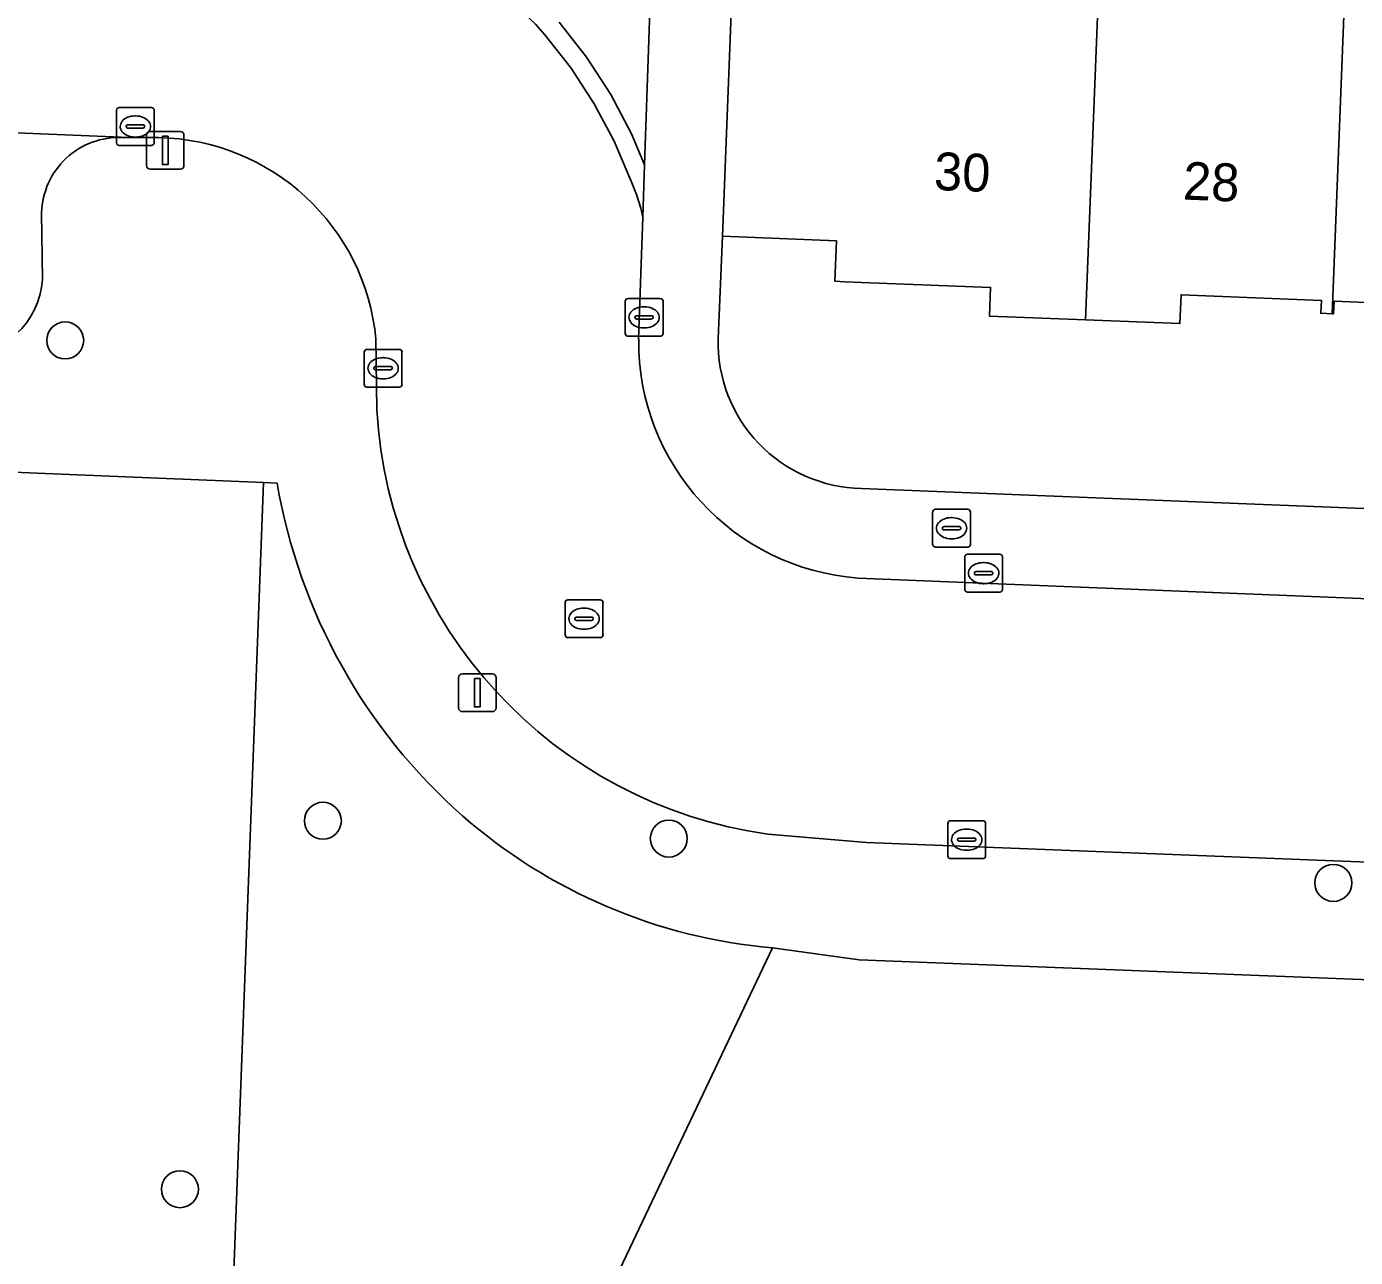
# Model space of a CAD drawing. Extents: x 161354 to 162026, y 386504 to 387460.
# Drawn here: x 161477.92 to 161513.06, y 386539.69 to 386572.23 of the extents above; entities that cross this region are included whole.
import ezdxf

# ---------------------------------------------------------------- set-up
doc = ezdxf.new("R2010")
doc.units = 0
for name, color, linetype in [('IMGEO_Boom', 7, 'Continuous'), ('IMGEO_Brandkraan', 7, 'Continuous'), ('IMGEO_Erf', 7, 'Continuous'), ('IMGEO_Groenvoorziening', 7, 'Continuous'), ('IMGEO_Kolk', 7, 'Continuous'), ('IMGEO_Lichtmast', 7, 'Continuous'), ('IMGEO_Pand', 7, 'Continuous'), ('IMGEO_Pand_nummerreeks', 7, 'Continuous'), ('IMGEO_Parkeervlak_open', 7, 'Continuous'), ('IMGEO_Rijbaan_lokaal_open', 7, 'Continuous'), ('IMGEO_Rioolput', 7, 'Continuous'), ('IMGEO_Voetpad_open', 7, 'Continuous')]:
    doc.layers.add(name, color=color, linetype=linetype)

msp = doc.modelspace()

# ---------------------------------------------------------------- linework, layer by layer
at = {"layer": 'IMGEO_Boom'}
for centre in [(161478.944, 386563.93), (161485.757, 386551.231), (161494.903, 386550.761), (161512.472, 386549.589), (161481.978, 386541.491)]:
    msp.add_circle(centre, 0.489, dxfattribs=at)
at = {"layer": 'IMGEO_Brandkraan'}
for p, q in [((161501.879, 386558.539), (161501.879, 386559.391)), ((161501.954, 386559.465), (161502.806, 386559.465)), ((161502.367, 386559.245), (161502.392, 386559.245)), ((161502.88, 386559.391), (161502.88, 386558.539)), ((161502.138, 386558.959), (161502.138, 386558.971)), ((161502.576, 386558.922), (161502.178, 386558.922)), ((161502.181, 386559.008), (161502.579, 386559.008)), ((161502.622, 386558.971), (161502.622, 386558.959)), ((161502.806, 386558.465), (161501.954, 386558.465)), ((161502.39, 386558.685), (161502.365, 386558.685))]:
    msp.add_line(p, q, dxfattribs=at)
for points in [[(161501.879, 386558.539), (161501.879, 386559.391)], [(161501.954, 386559.465), (161502.806, 386559.465)], [(161502.88, 386559.391), (161502.88, 386558.539)], [(161502.806, 386558.465), (161501.954, 386558.465)]]:
    msp.add_lwpolyline(points, dxfattribs=at)
for centre, radius, start, end in [((161501.956, 386559.389), 0.0765, 91.552, 178.448), ((161501.956, 386559.389), 0.0765, 91.552, 178.448), ((161502.804, 386559.389), 0.0765, 1.552, 88.448), ((161502.804, 386559.389), 0.0765, 1.552, 88.448), ((161502.178, 386558.968), 0.0403, 85.8775, 175.7526), ((161502.175, 386558.958), 0.0366, 178.938, 274.7102), ((161502.579, 386558.965), 0.043, 264.8664, 352.4533), ((161502.583, 386558.97), 0.0386, 1.7309, 96.639), ((161501.956, 386558.541), 0.0765, 181.552, 268.448), ((161501.956, 386558.541), 0.0765, 181.552, 268.448), ((161502.804, 386558.541), 0.0765, 271.552, 358.448), ((161502.804, 386558.541), 0.0765, 271.552, 358.448)]:
    msp.add_arc(centre, radius, start, end, dxfattribs=at)
for centre, major_axis, ratio, start_param, end_param in [((161502.366, 386558.965), (-0.387, 0.002), 0.722429, 4.712389, 7.853982), ((161502.391, 386558.965), (-0.39, 0.002), 0.717154, 1.570796, 4.712389)]:
    msp.add_ellipse(centre, major_axis=major_axis, ratio=ratio, start_param=start_param, end_param=end_param, dxfattribs=at)
at = {"layer": 'IMGEO_Erf'}
for points in [[(161516.313, 386564.813), (161512.49, 386564.964), (161512.478, 386564.634), (161512.437, 386564.636), (161512.141, 386564.647), (161512.155, 386564.989), (161508.446, 386565.135), (161508.416, 386564.377), (161505.92, 386564.475), (161503.381, 386564.575), (161503.411, 386565.329), (161500, 386565.463), (161499.562, 386565.48), (161499.295, 386565.492), (161499.338, 386566.562), (161496.321, 386566.684), (161496.207, 386563.975)], [(161500, 386560.017), (161598.914, 386556.074)]]:
    msp.add_lwpolyline(points, dxfattribs=at)
msp.add_arc((161500.065, 386563.876), 3.859, 178.5234, 269.0376, dxfattribs=at)
at = {"layer": 'IMGEO_Groenvoorziening'}
msp.add_lwpolyline([(161484.183, 386560.171), (161460.679, 386561.142), (161460.594, 386558.048), (161469.51, 386557.642), (161468.218, 386528.056), (161482.953, 386527.386)], close=True, dxfattribs=at)
for points in [[(161484.547, 386560.156), (161484.183, 386560.171), (161482.953, 386527.386), (161468.218, 386528.056), (161430.89, 386529.759), (161423.994, 386530.073), (161423.729, 386530.085), (161423.59, 386525.056), (161431.031, 386524.798), (161446.077, 386524.278), (161467.063, 386523.551), (161467.063, 386521.17)], [(161595.433, 386541.246), (161602.987, 386538.947), (161603.247, 386543.507), (161499.936, 386547.558), (161497.644, 386547.873), (161491.273, 386534.461), (161498.426, 386530.057), (161500, 386529.235), (161505.542, 386526.338), (161510.29, 386526.191), (161517.067, 386525.025), (161518.184, 386524.49), (161518.64, 386523.905), (161518.994, 386523.054), (161519.084, 386522.422), (161519.554, 386522.439)], [(161491.273, 386534.461), (161497.644, 386547.873)]]:
    msp.add_lwpolyline(points, dxfattribs=at)
for centre, radius, start, end in [((161499.491, 386562.723), 15.163, 189.7481, 228.5115), ((161498.862, 386562.1), 14.279, 228.7473, 265.1088)]:
    msp.add_arc(centre, radius, start, end, dxfattribs=at)
at = {"layer": 'IMGEO_Kolk'}
for p, q in [((161480.374, 386570.085), (161481.226, 386570.085)), ((161480.299, 386569.159), (161480.299, 386570.011)), ((161480.787, 386569.865), (161480.812, 386569.865)), ((161481.3, 386570.011), (161481.3, 386569.159)), ((161480.558, 386569.579), (161480.558, 386569.591)), ((161480.996, 386569.542), (161480.598, 386569.542)), ((161480.601, 386569.628), (161480.999, 386569.628)), ((161481.042, 386569.591), (161481.042, 386569.579)), ((161481.226, 386569.085), (161480.374, 386569.085)), ((161480.81, 386569.305), (161480.785, 386569.305)), ((161493.75, 386564.113), (161493.75, 386564.965)), ((161493.825, 386565.039), (161494.677, 386565.039)), ((161494.238, 386564.819), (161494.263, 386564.819)), ((161494.751, 386564.965), (161494.751, 386564.113)), ((161494.009, 386564.533), (161494.009, 386564.545)), ((161494.447, 386564.496), (161494.049, 386564.496)), ((161494.052, 386564.582), (161494.45, 386564.582)), ((161494.493, 386564.545), (161494.493, 386564.533)), ((161494.261, 386564.259), (161494.236, 386564.259)), ((161494.677, 386564.039), (161493.825, 386564.039)), ((161486.848, 386562.768), (161486.848, 386563.62)), ((161486.923, 386563.694), (161487.775, 386563.694)), ((161487.336, 386563.474), (161487.361, 386563.474)), ((161487.849, 386563.62), (161487.849, 386562.768)), ((161487.107, 386563.188), (161487.107, 386563.2)), ((161487.545, 386563.151), (161487.147, 386563.151)), ((161487.15, 386563.237), (161487.548, 386563.237)), ((161487.591, 386563.2), (161487.591, 386563.188)), ((161487.775, 386562.694), (161486.923, 386562.694)), ((161487.359, 386562.914), (161487.334, 386562.914)), ((161502.726, 386557.351), (161502.726, 386558.203)), ((161502.801, 386558.277), (161503.653, 386558.277)), ((161503.727, 386558.203), (161503.727, 386557.351)), ((161502.985, 386557.771), (161502.985, 386557.783)), ((161503.028, 386557.82), (161503.426, 386557.82)), ((161503.214, 386558.057), (161503.239, 386558.057)), ((161503.469, 386557.783), (161503.469, 386557.771)), ((161503.423, 386557.734), (161503.025, 386557.734)), ((161503.237, 386557.497), (161503.212, 386557.497)), ((161503.653, 386557.277), (161502.801, 386557.277)), ((161502.278, 386550.306), (161502.278, 386551.158)), ((161502.353, 386551.232), (161503.205, 386551.232)), ((161503.279, 386551.158), (161503.279, 386550.306)), ((161502.537, 386550.726), (161502.537, 386550.738)), ((161502.58, 386550.775), (161502.978, 386550.775)), ((161502.766, 386551.012), (161502.791, 386551.012)), ((161503.021, 386550.738), (161503.021, 386550.726)), ((161502.975, 386550.689), (161502.577, 386550.689)), ((161502.789, 386550.452), (161502.764, 386550.452)), ((161503.205, 386550.232), (161502.353, 386550.232))]:
    msp.add_line(p, q, dxfattribs=at)
for points in [[(161480.374, 386570.085), (161481.226, 386570.085)], [(161480.299, 386569.159), (161480.299, 386570.011)], [(161481.3, 386570.011), (161481.3, 386569.159)], [(161481.226, 386569.085), (161480.374, 386569.085)], [(161493.75, 386564.113), (161493.75, 386564.965)], [(161493.825, 386565.039), (161494.677, 386565.039)], [(161494.751, 386564.965), (161494.751, 386564.113)], [(161494.677, 386564.039), (161493.825, 386564.039)], [(161486.848, 386562.768), (161486.848, 386563.62)], [(161486.923, 386563.694), (161487.775, 386563.694)], [(161487.849, 386563.62), (161487.849, 386562.768)], [(161487.775, 386562.694), (161486.923, 386562.694)], [(161502.726, 386557.351), (161502.726, 386558.203)], [(161502.801, 386558.277), (161503.653, 386558.277)], [(161503.727, 386558.203), (161503.727, 386557.351)], [(161503.653, 386557.277), (161502.801, 386557.277)], [(161502.278, 386550.306), (161502.278, 386551.158)], [(161502.353, 386551.232), (161503.205, 386551.232)], [(161503.279, 386551.158), (161503.279, 386550.306)], [(161503.205, 386550.232), (161502.353, 386550.232)]]:
    msp.add_lwpolyline(points, dxfattribs=at)
for centre, radius, start, end in [((161480.376, 386570.009), 0.0765, 91.552, 178.448), ((161480.376, 386570.009), 0.0765, 91.552, 178.448), ((161481.224, 386570.009), 0.0765, 1.552, 88.448), ((161481.224, 386570.009), 0.0765, 1.552, 88.448), ((161480.598, 386569.588), 0.0403, 85.8775, 175.7526), ((161480.595, 386569.578), 0.0366, 178.938, 274.7102), ((161480.999, 386569.585), 0.043, 264.8664, 352.4533), ((161481.003, 386569.59), 0.0386, 1.7309, 96.639), ((161480.376, 386569.161), 0.0765, 181.552, 268.448), ((161480.376, 386569.161), 0.0765, 181.552, 268.448), ((161481.224, 386569.161), 0.0765, 271.552, 358.448), ((161481.224, 386569.161), 0.0765, 271.552, 358.448), ((161493.827, 386564.963), 0.0765, 91.552, 178.448), ((161493.827, 386564.963), 0.0765, 91.552, 178.448), ((161494.675, 386564.963), 0.0765, 1.552, 88.448), ((161494.675, 386564.963), 0.0765, 1.552, 88.448), ((161494.049, 386564.542), 0.0403, 85.8775, 175.7526), ((161494.046, 386564.532), 0.0366, 178.938, 274.7102), ((161494.45, 386564.539), 0.043, 264.8664, 352.4533), ((161494.454, 386564.544), 0.0386, 1.7309, 96.639), ((161493.827, 386564.115), 0.0765, 181.552, 268.448), ((161493.827, 386564.115), 0.0765, 181.552, 268.448), ((161494.675, 386564.115), 0.0765, 271.552, 358.448), ((161494.675, 386564.115), 0.0765, 271.552, 358.448), ((161486.925, 386563.618), 0.0765, 91.552, 178.448), ((161486.925, 386563.618), 0.0765, 91.552, 178.448), ((161487.773, 386563.618), 0.0765, 1.552, 88.448), ((161487.773, 386563.618), 0.0765, 1.552, 88.448), ((161487.147, 386563.197), 0.0403, 85.8775, 175.7526), ((161487.144, 386563.187), 0.0366, 178.938, 274.7102), ((161487.548, 386563.194), 0.043, 264.8664, 352.4533), ((161487.552, 386563.199), 0.0386, 1.7309, 96.639), ((161486.925, 386562.77), 0.0765, 181.552, 268.448), ((161486.925, 386562.77), 0.0765, 181.552, 268.448), ((161487.773, 386562.77), 0.0765, 271.552, 358.448), ((161487.773, 386562.77), 0.0765, 271.552, 358.448), ((161502.803, 386558.201), 0.0765, 91.552, 178.448), ((161502.803, 386558.201), 0.0765, 91.552, 178.448), ((161503.651, 386558.201), 0.0765, 1.552, 88.448), ((161503.651, 386558.201), 0.0765, 1.552, 88.448), ((161503.025, 386557.78), 0.0403, 85.8775, 175.7526), ((161503.022, 386557.77), 0.0366, 178.938, 274.7102), ((161503.426, 386557.777), 0.043, 264.8664, 352.4533), ((161503.43, 386557.782), 0.0386, 1.7309, 96.639), ((161502.803, 386557.353), 0.0765, 181.552, 268.448), ((161502.803, 386557.353), 0.0765, 181.552, 268.448), ((161503.651, 386557.353), 0.0765, 271.552, 358.448), ((161503.651, 386557.353), 0.0765, 271.552, 358.448), ((161502.355, 386551.156), 0.0765, 91.552, 178.448), ((161502.355, 386551.156), 0.0765, 91.552, 178.448), ((161503.203, 386551.156), 0.0765, 1.552, 88.448), ((161503.203, 386551.156), 0.0765, 1.552, 88.448), ((161502.577, 386550.735), 0.0403, 85.8775, 175.7526), ((161502.574, 386550.725), 0.0366, 178.938, 274.7102), ((161502.978, 386550.732), 0.043, 264.8664, 352.4533), ((161502.982, 386550.737), 0.0386, 1.7309, 96.639), ((161502.355, 386550.308), 0.0765, 181.552, 268.448), ((161502.355, 386550.308), 0.0765, 181.552, 268.448), ((161503.203, 386550.308), 0.0765, 271.552, 358.448), ((161503.203, 386550.308), 0.0765, 271.552, 358.448)]:
    msp.add_arc(centre, radius, start, end, dxfattribs=at)
for centre, major_axis, ratio, start_param, end_param in [((161480.786, 386569.585), (-0.387, 0.002), 0.722429, 4.712389, 7.853982), ((161480.811, 386569.585), (-0.39, 0.002), 0.717154, 1.570796, 4.712389), ((161494.237, 386564.539), (-0.387, 0.002), 0.722429, 4.712389, 7.853982), ((161494.262, 386564.539), (-0.39, 0.002), 0.717154, 1.570796, 4.712389), ((161487.335, 386563.194), (-0.387, 0.002), 0.722429, 4.712389, 7.853982), ((161487.36, 386563.194), (-0.39, 0.002), 0.717154, 1.570796, 4.712389), ((161503.213, 386557.777), (-0.387, 0.002), 0.722429, 4.712389, 7.853982), ((161503.238, 386557.777), (-0.39, 0.002), 0.717154, 1.570796, 4.712389), ((161502.765, 386550.732), (-0.387, 0.002), 0.722429, 4.712389, 7.853982), ((161502.79, 386550.732), (-0.39, 0.002), 0.717154, 1.570796, 4.712389)]:
    msp.add_ellipse(centre, major_axis=major_axis, ratio=ratio, start_param=start_param, end_param=end_param, dxfattribs=at)
at = {"layer": 'IMGEO_Lichtmast'}
for p, q in [((161481.095, 386568.554), (161481.095, 386569.354)), ((161481.095, 386569.354), (161481.095, 386568.554)), ((161481.195, 386569.454), (161481.985, 386569.454)), ((161481.985, 386569.454), (161481.195, 386569.454)), ((161482.085, 386569.354), (161482.085, 386568.554)), ((161482.085, 386568.554), (161482.085, 386569.354)), ((161481.985, 386568.454), (161481.195, 386568.454)), ((161481.195, 386568.454), (161481.985, 386568.454)), ((161489.345, 386554.216), (161489.345, 386555.016)), ((161489.345, 386555.016), (161489.345, 386554.216)), ((161489.445, 386555.116), (161490.235, 386555.116)), ((161490.235, 386555.116), (161489.445, 386555.116)), ((161490.335, 386555.016), (161490.335, 386554.216)), ((161490.335, 386554.216), (161490.335, 386555.016)), ((161490.235, 386554.116), (161489.445, 386554.116)), ((161489.445, 386554.116), (161490.235, 386554.116))]:
    msp.add_line(p, q, dxfattribs=at)
for points in [[(161481.515, 386569.329), (161481.665, 386569.329), (161481.665, 386568.579), (161481.515, 386568.579), (161481.515, 386569.329)], [(161489.765, 386554.991), (161489.915, 386554.991), (161489.915, 386554.241), (161489.765, 386554.241), (161489.765, 386554.991)]]:
    msp.add_lwpolyline(points, dxfattribs=at)
for centre, start, end in [((161481.195, 386569.354), 90, 180), ((161481.195, 386569.354), 90, 180), ((161481.985, 386569.354), 0, 90), ((161481.985, 386569.354), 360, 90), ((161481.195, 386568.554), 180, 270), ((161481.195, 386568.554), 180, 270), ((161481.985, 386568.554), 270, 0), ((161481.985, 386568.554), 270, 0), ((161489.445, 386555.016), 90, 180), ((161489.445, 386555.016), 90, 180), ((161490.235, 386555.016), 0, 90), ((161490.235, 386555.016), 360, 90), ((161489.445, 386554.216), 180, 270), ((161489.445, 386554.216), 180, 270), ((161490.235, 386554.216), 270, 0), ((161490.235, 386554.216), 270, 0)]:
    msp.add_arc(centre, 0.1, start, end, dxfattribs=at)
at = {"layer": 'IMGEO_Pand'}
for points in [[(161506.447, 386577.836), (161503.591, 386577.949), (161503.551, 386576.926), (161496.735, 386577.195), (161496.607, 386573.939), (161496.321, 386566.684), (161499.338, 386566.562), (161499.295, 386565.492), (161499.562, 386565.48), (161500, 386565.463), (161503.411, 386565.329), (161503.381, 386564.575), (161505.92, 386564.475)], [(161505.92, 386564.475), (161508.416, 386564.377), (161508.446, 386565.135), (161512.155, 386564.989), (161512.141, 386564.647), (161512.437, 386564.636), (161512.766, 386572.971), (161506.397, 386573.222), (161506.579, 386577.831), (161506.447, 386577.836)], [(161519.268, 386572.715), (161512.766, 386572.971), (161512.437, 386564.636), (161512.478, 386564.634), (161512.49, 386564.964), (161516.313, 386564.813), (161516.286, 386564.132), (161518.925, 386564.028)]]:
    msp.add_lwpolyline(points, close=True, dxfattribs=at)
at = {"layer": 'IMGEO_Parkeervlak_open'}
for points in [[(161480.459, 386569.293), (161480.42, 386569.303), (161436.471, 386571.13)], [(161478.342, 386565.54), (161478.32, 386567.307)]]:
    msp.add_lwpolyline(points, dxfattribs=at)
for centre, radius, start, end in [((161480.369, 386567.245), 2.05, 87.4959, 178.2557), ((161476.246, 386565.659), 2.099, 267.995, 356.7598)]:
    msp.add_arc(centre, radius, start, end, dxfattribs=at)
at = {"layer": 'IMGEO_Rijbaan_lokaal_open'}
for points in [[(161492, 386572.342), (161492.726, 386571.418), (161493.367, 386570.433), (161493.917, 386569.395), (161494.264, 386568.57), (161494.716, 386581.808)], [(161437.448, 386576.695), (161422.578, 386577.43), (161422.296, 386571.701), (161427.114, 386571.524), (161432.125, 386571.303), (161435.713, 386571.139), (161436.471, 386571.13), (161480.42, 386569.303), (161480.459, 386569.293), (161481.407, 386569.291)], [(161494.106, 386563.966), (161494.216, 386567.185), (161494.164, 386567.428), (161494.05, 386567.79), (161493.905, 386568.14), (161493.896, 386568.159), (161493.46, 386569.194), (161492.934, 386570.186), (161492.321, 386571.127), (161491.627, 386572.009), (161491.379, 386572.288), (161490.356, 386573.271), (161489.25, 386574.158), (161488.069, 386574.943), (161487.91, 386575.037), (161486.247, 386575.67), (161484.636, 386576.127), (161470.606, 386576.745), (161462.472, 386577.103), (161453.59, 386577.494)], [(161491.379, 386572.288), (161491.627, 386572.009), (161492.321, 386571.127), (161492.934, 386570.186), (161493.46, 386569.194), (161493.896, 386568.159), (161493.905, 386568.14), (161494.05, 386567.79), (161494.164, 386567.428), (161494.216, 386567.185), (161494.264, 386568.57), (161493.917, 386569.395), (161493.367, 386570.433), (161492.726, 386571.418), (161492, 386572.342)], [(161487.159, 386563.961), (161487.182, 386562.103)], [(161599.714, 386553.61), (161499.912, 386557.647)], [(161497.521, 386550.877), (161500.134, 386550.654), (161599.434, 386546.759), (161599.714, 386553.61)]]:
    msp.add_lwpolyline(points, dxfattribs=at)
for centre, radius, start, end in [((161481.305, 386563.412), 5.88, 5.3555, 89.006), ((161500.378, 386563.902), 6.272, 179.4149, 265.7397), ((161499.197, 386562.794), 12.035, 183.2937, 261.9956)]:
    msp.add_arc(centre, radius, start, end, dxfattribs=at)
at = {"layer": 'IMGEO_Rioolput'}
for p, q in [((161492.237, 386557.072), (161493.089, 386557.072)), ((161492.162, 386556.146), (161492.162, 386556.998)), ((161492.65, 386556.852), (161492.675, 386556.852)), ((161493.163, 386556.998), (161493.163, 386556.146)), ((161492.421, 386556.566), (161492.421, 386556.578)), ((161492.859, 386556.529), (161492.461, 386556.529)), ((161492.464, 386556.615), (161492.862, 386556.615)), ((161492.905, 386556.578), (161492.905, 386556.566)), ((161493.089, 386556.072), (161492.237, 386556.072)), ((161492.673, 386556.292), (161492.648, 386556.292))]:
    msp.add_line(p, q, dxfattribs=at)
for points in [[(161492.237, 386557.072), (161493.089, 386557.072)], [(161492.162, 386556.146), (161492.162, 386556.998)], [(161493.163, 386556.998), (161493.163, 386556.146)], [(161493.089, 386556.072), (161492.237, 386556.072)]]:
    msp.add_lwpolyline(points, dxfattribs=at)
for centre, radius, start, end in [((161492.239, 386556.996), 0.0765, 91.552, 178.448), ((161492.239, 386556.996), 0.0765, 91.552, 178.448), ((161493.087, 386556.996), 0.0765, 1.552, 88.448), ((161493.087, 386556.996), 0.0765, 1.552, 88.448), ((161492.461, 386556.575), 0.0403, 85.8775, 175.7526), ((161492.458, 386556.565), 0.0366, 178.938, 274.7102), ((161492.862, 386556.572), 0.043, 264.8664, 352.4533), ((161492.866, 386556.577), 0.0386, 1.7309, 96.639), ((161492.239, 386556.148), 0.0765, 181.552, 268.448), ((161492.239, 386556.148), 0.0765, 181.552, 268.448), ((161493.087, 386556.148), 0.0765, 271.552, 358.448), ((161493.087, 386556.148), 0.0765, 271.552, 358.448)]:
    msp.add_arc(centre, radius, start, end, dxfattribs=at)
for centre, major_axis, ratio, start_param, end_param in [((161492.649, 386556.572), (-0.387, 0.002), 0.722429, 4.712389, 7.853982), ((161492.674, 386556.572), (-0.39, 0.002), 0.717154, 1.570796, 4.712389)]:
    msp.add_ellipse(centre, major_axis=major_axis, ratio=ratio, start_param=start_param, end_param=end_param, dxfattribs=at)
at = {"layer": 'IMGEO_Voetpad_open'}
for points in [[(161496.207, 386563.975), (161496.321, 386566.684), (161496.607, 386573.939), (161496.735, 386577.195), (161496.922, 386580.613), (161496.38, 386580.618), (161496.409, 386581.725), (161494.966, 386581.797), (161494.716, 386581.808), (161494.264, 386568.57), (161494.216, 386567.185), (161494.106, 386563.966)], [(161481.407, 386569.291), (161480.459, 386569.293)], [(161478.32, 386567.307), (161478.342, 386565.54)], [(161487.182, 386562.103), (161487.159, 386563.961)], [(161451.592, 386562.043), (161452.117, 386561.473), (161456.387, 386561.308), (161460.679, 386561.142), (161484.183, 386560.171), (161484.547, 386560.156)], [(161598.914, 386556.074), (161500, 386560.017)], [(161499.912, 386557.647), (161599.714, 386553.61)], [(161603.009, 386546.619), (161599.434, 386546.759), (161500.134, 386550.654), (161497.521, 386550.877)], [(161497.644, 386547.873), (161499.936, 386547.558), (161603.247, 386543.507), (161602.987, 386538.947), (161602.603, 386528.678), (161604.637, 386528.831), (161604.932, 386529.157)]]:
    msp.add_lwpolyline(points, dxfattribs=at)
for centre, radius, start, end in [((161480.369, 386567.245), 2.05, 87.4959, 178.2557), ((161481.305, 386563.412), 5.88, 5.3555, 89.006), ((161476.246, 386565.659), 2.099, 267.995, 356.7598), ((161500.378, 386563.902), 6.272, 179.4149, 265.7397), ((161500.065, 386563.876), 3.859, 178.5234, 269.0376), ((161499.197, 386562.794), 12.035, 183.2937, 261.9956), ((161499.491, 386562.723), 15.163, 189.7481, 228.5115), ((161498.862, 386562.1), 14.279, 228.7473, 265.1088)]:
    msp.add_arc(centre, radius, start, end, dxfattribs=at)

# ---------------------------------------------------------------- texts
at = {"layer": 'IMGEO_Pand_nummerreeks'}
for s, rotation, p in [('30', 357.7368, (161501.9, 386567.91)), ('28', 357.7408, (161508.484, 386567.655))]:
    msp.add_text(s, height=1, rotation=rotation, dxfattribs=at).set_placement(p)

doc.saveas('drawing.dxf')
